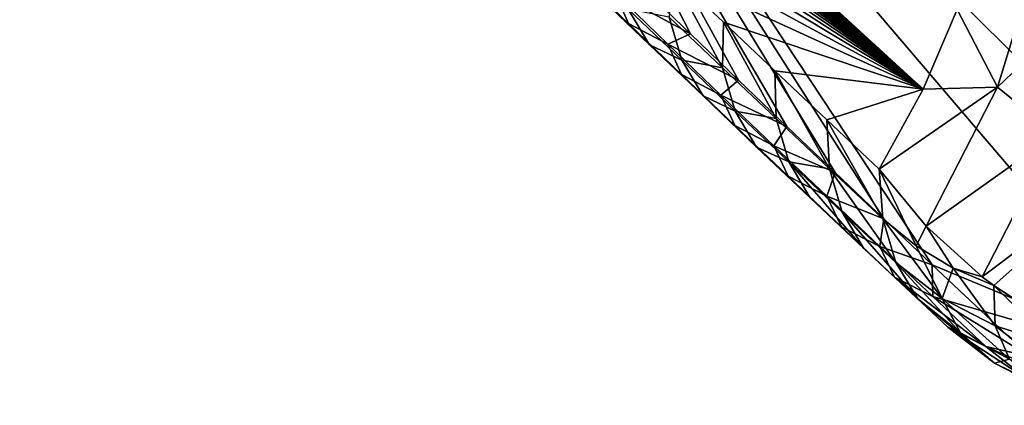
# Model space of a CAD drawing. Header units: metres. Extents: x -82 to 82, y -464 to 32.
# Tile 254 of 409: x 46.47 to 50.74, y -61.2 to -59.53. Entities that reach past the tile are written whole.
import ezdxf

# ---------------------------------------------------------------- set-up
doc = ezdxf.new("R2010")
doc.units = ezdxf.units.M
doc.layers.add('solid_K244121000C07', color=7, linetype='CONTINUOUS')

msp = doc.modelspace()

# ---------------------------------------------------------------- linework, layer by layer
at = {"layer": 'solid_K244121000C07'}
for points in [[(55.757961, -59.831238, 55.143826), (46.311241, -50.670235, 46.396534), (46.139862, -50.441673, 46.201977)], [(56.46994, -59.485958, 55.228172), (55.757961, -59.831238, 55.143826), (46.139862, -50.441673, 46.201977)], [(55.757961, -59.831238, 55.143826), (46.486725, -50.90192, 46.594173), (46.311241, -50.670235, 46.396534)], [(55.757961, -59.831238, 55.143826), (46.666615, -51.136856, 46.795094), (46.486725, -50.90192, 46.594173)], [(55.757961, -59.831238, 55.143826), (46.851215, -51.375179, 46.999489), (46.666615, -51.136856, 46.795094)], [(55.757961, -59.831238, 55.143826), (47.008865, -51.576458, 47.172615), (46.851215, -51.375179, 46.999489)], [(55.757961, -59.831238, 55.143826), (47.169926, -51.780155, 47.348255), (47.008865, -51.576458, 47.172615)], [(55.757961, -59.831238, 55.143826), (47.333775, -51.986034, 47.526035), (47.169926, -51.780155, 47.348255)], [(55.757961, -59.831238, 55.143826), (47.500565, -52.194141, 47.706055), (47.333775, -51.986034, 47.526035)], [(55.757961, -59.831238, 55.143826), (47.670513, -52.404545, 47.888428), (47.500565, -52.194141, 47.706055)], [(55.757961, -59.831238, 55.143826), (47.843834, -52.617317, 48.073292), (47.670513, -52.404545, 47.888428)], [(55.757961, -59.831238, 55.143826), (48.020737, -52.832531, 48.260765), (47.843834, -52.617317, 48.073292)], [(55.757961, -59.831238, 55.143826), (48.201439, -53.050251, 48.450981), (48.020737, -52.832531, 48.260765)], [(55.757961, -59.831238, 55.143826), (48.386154, -53.270554, 48.644066), (48.201439, -53.050251, 48.450981)], [(55.757961, -59.831238, 55.143826), (48.575089, -53.4935, 48.840153), (48.386154, -53.270554, 48.644066)], [(50.392349, -59.83123, 61.01395), (43.467373, -53.490433, 54.422573), (43.682617, -53.715855, 54.596603)], [(50.392349, -59.83123, 61.01395), (50.540169, -59.48595, 61.715515), (43.467373, -53.490433, 54.422573)], [(55.757961, -59.831238, 55.143826), (48.767708, -53.718899, 49.038918), (48.575089, -53.4935, 48.840153)], [(50.392349, -59.83123, 61.01395), (43.682617, -53.715855, 54.596603), (43.900558, -53.943577, 54.773624)], [(55.031441, -60.178242, 55.017887), (48.963539, -53.946579, 49.240089), (48.767708, -53.718899, 49.038918)], [(55.757961, -59.831238, 55.143826), (55.031441, -60.178242, 55.017887), (48.767708, -53.718899, 49.038918)], [(50.392349, -59.83123, 61.01395), (43.900558, -53.943577, 54.773624), (44.121422, -54.17371, 54.953938)], [(55.031441, -60.178242, 55.017887), (49.13419, -54.143639, 49.414585), (48.963539, -53.946579, 49.240089)], [(50.392349, -59.83123, 61.01395), (44.121422, -54.17371, 54.953938), (44.345421, -54.406364, 55.13784)], [(55.031441, -60.178242, 55.017887), (49.307636, -54.342537, 49.591118), (49.13419, -54.143639, 49.414585)], [(55.031441, -60.178242, 55.017887), (49.484074, -54.543343, 49.76981), (49.307636, -54.342537, 49.591118)], [(50.392349, -59.83123, 61.01395), (44.345421, -54.406364, 55.13784), (44.572781, -54.641655, 55.325626)], [(55.031441, -60.178242, 55.017887), (49.663712, -54.746136, 49.950787), (49.484074, -54.543343, 49.76981)], [(50.392349, -59.83123, 61.01395), (44.572781, -54.641655, 55.325626), (44.803722, -54.879692, 55.517593)], [(55.031441, -60.178242, 55.017887), (49.846745, -54.950981, 50.134178), (49.663712, -54.746136, 49.950787)], [(50.392349, -59.83123, 61.01395), (44.803722, -54.879692, 55.517593), (45.038475, -55.12059, 55.714035)], [(55.031441, -60.178242, 55.017887), (50.033379, -55.157959, 50.320103), (49.846745, -54.950981, 50.134178)], [(50.392349, -59.83123, 61.01395), (45.038475, -55.12059, 55.714035), (45.277256, -55.364456, 55.915245)], [(55.031441, -60.178242, 55.017887), (50.223804, -55.367138, 50.508698), (50.033379, -55.157959, 50.320103)], [(50.392349, -59.83123, 61.01395), (45.277256, -55.364456, 55.915245), (45.485302, -55.575939, 56.091717)], [(55.031441, -60.178242, 55.017887), (50.418213, -55.578602, 50.700077), (50.223804, -55.367138, 50.508698)], [(50.392349, -59.83123, 61.01395), (45.485302, -55.575939, 56.091717), (45.696445, -55.789932, 56.271599)], [(55.031441, -60.178242, 55.017887), (50.616322, -55.792599, 50.894264), (50.418213, -55.578602, 50.700077)], [(50.392349, -59.83123, 61.01395), (45.696445, -55.789932, 56.271599), (45.910572, -56.006382, 56.454708)], [(55.031441, -60.178242, 55.017887), (50.81794, -56.009079, 51.091156), (50.616322, -55.792599, 50.894264)], [(50.392349, -59.83123, 61.01395), (45.910572, -56.006382, 56.454708), (46.12759, -56.225113, 56.641052)], [(50.392349, -59.83123, 61.01395), (46.12759, -56.225113, 56.641052), (46.347397, -56.445938, 56.830624)], [(50.392349, -59.83123, 61.01395), (46.347397, -56.445938, 56.830624), (46.569908, -56.668682, 57.023426)], [(50.392349, -59.83123, 61.01395), (46.569908, -56.668682, 57.023426), (46.795025, -56.893162, 57.219456)], [(50.392349, -59.83123, 61.01395), (46.795025, -56.893162, 57.219456), (46.994068, -57.090862, 57.393627)], [(48.045006, -56.979919, 53.481045), (49.484135, -56.893215, 51.95734), (52.185547, -61.059891, 57.265736)], [(49.484135, -56.893215, 51.95734), (52.87553, -61.042473, 56.526867), (52.185547, -61.059891, 57.265736)], [(49.484135, -56.893215, 51.95734), (49.683174, -57.10923, 52.153641), (52.87553, -61.042473, 56.526867)], [(51.511486, -61.042473, 58.019165), (48.045006, -56.979919, 53.481045), (52.185547, -61.059891, 57.265736)], [(49.382923, -59.591072, 57.433952), (49.17424, -59.389397, 57.245895), (48.045006, -56.979919, 53.481045)], [(49.591984, -59.792313, 57.623287), (49.382923, -59.591072, 57.433952), (48.045006, -56.979919, 53.481045)], [(49.801422, -59.993111, 57.8139), (49.591984, -59.792313, 57.623287), (48.045006, -56.979919, 53.481045)], [(50.011234, -60.193455, 58.005791), (49.801422, -59.993111, 57.8139), (48.045006, -56.979919, 53.481045)], [(50.22142, -60.393345, 58.198963), (50.011234, -60.193455, 58.005791), (48.045006, -56.979919, 53.481045)], [(50.43198, -60.592773, 58.393421), (50.22142, -60.393345, 58.198963), (48.045006, -56.979919, 53.481045)], [(51.511486, -61.042473, 58.019165), (50.43198, -60.592773, 58.393421), (48.045006, -56.979919, 53.481045)], [(50.392349, -59.83123, 61.01395), (46.994068, -57.090862, 57.393627), (47.194977, -57.289627, 57.570267)], [(49.683174, -57.10923, 52.153641), (49.884403, -57.325676, 52.350998), (52.87553, -61.042473, 56.526867)], [(50.392349, -59.83123, 61.01395), (47.194977, -57.289627, 57.570267), (47.397686, -57.489338, 57.749371)], [(49.884403, -57.325676, 52.350998), (50.087616, -57.54232, 52.549213), (52.87553, -61.042473, 56.526867)], [(50.392349, -59.83123, 61.01395), (47.397686, -57.489338, 57.749371), (47.602139, -57.689877, 57.930939)], [(50.087616, -57.54232, 52.549213), (50.29261, -57.75893, 52.748093), (52.87553, -61.042473, 56.526867)], [(50.392349, -59.83123, 61.01395), (47.602139, -57.689877, 57.930939), (47.808311, -57.891186, 58.114971)], [(50.29261, -57.75893, 52.748093), (50.489445, -57.965118, 52.938057), (52.87553, -61.042473, 56.526867)], [(50.392349, -59.83123, 61.01395), (47.808311, -57.891186, 58.114971), (48.016361, -58.093567, 58.301468)], [(50.489445, -57.965118, 52.938057), (50.687531, -58.170872, 53.128269), (52.87553, -61.042473, 56.526867)], [(50.392349, -59.83123, 61.01395), (48.016361, -58.093567, 58.301468), (48.226315, -58.297054, 58.490425)], [(50.687531, -58.170872, 53.128269), (50.886684, -58.375988, 53.318542), (52.87553, -61.042473, 56.526867)], [(50.392349, -59.83123, 61.01395), (48.226315, -58.297054, 58.490425), (48.438175, -58.501652, 58.681839)], [(50.392349, -59.83123, 61.01395), (48.438175, -58.501652, 58.681839), (48.651939, -58.707355, 58.875713)], [(50.392349, -59.83123, 61.01395), (48.651939, -58.707355, 58.875713), (48.867611, -58.914169, 59.072048)], [(50.392349, -59.83123, 61.01395), (48.867611, -58.914169, 59.072048), (49.085194, -59.122089, 59.27084)], [(50.392349, -59.83123, 61.01395), (49.085194, -59.122089, 59.27084), (49.304688, -59.331112, 59.472088)], [(50.714539, -59.823605, 61.594536), (50.904221, -59.205376, 62.826355), (50.540169, -59.48595, 61.715515)], [(51.162945, -59.393803, 62.905926), (50.904221, -59.205376, 62.826355), (50.714539, -59.823605, 61.594536)], [(49.114582, -59.546783, 58.012863), (48.884068, -59.323963, 57.802509), (49.056282, -59.414242, 57.54948)], [(48.972881, -59.41544, 58.267113), (48.884068, -59.323963, 57.802509), (49.114582, -59.546783, 58.012863)], [(49.522633, -59.73951, 59.422066), (49.304688, -59.331112, 59.472088), (49.290989, -59.519531, 59.20863)], [(50.392349, -59.83123, 61.01395), (49.304688, -59.331112, 59.472088), (49.526093, -59.541241, 59.675789)], [(49.522633, -59.73951, 59.422066), (49.526093, -59.541241, 59.675789), (49.304688, -59.331112, 59.472088)], [(49.205311, -59.638771, 58.479881), (48.972881, -59.41544, 58.267113), (49.114582, -59.546783, 58.012863)], [(49.113262, -59.484634, 58.743099), (48.972881, -59.41544, 58.267113), (49.205311, -59.638771, 58.479881)], [(49.056282, -59.414242, 57.54948), (49.17424, -59.389397, 57.245895), (49.382923, -59.591072, 57.433952)], [(49.285572, -59.636177, 57.758846), (49.056282, -59.414242, 57.54948), (49.382923, -59.591072, 57.433952)], [(49.114582, -59.546783, 58.012863), (49.056282, -59.414242, 57.54948), (49.285572, -59.636177, 57.758846)], [(50.966106, -60.027336, 61.65765), (51.162945, -59.393803, 62.905926), (50.714539, -59.823605, 61.594536)], [(49.345268, -59.706219, 58.956181), (49.113262, -59.484634, 58.743099), (49.205311, -59.638771, 58.479881)], [(49.290989, -59.519531, 59.20863), (49.113262, -59.484634, 58.743099), (49.345268, -59.706219, 58.956181)], [(50.714539, -59.823605, 61.594536), (50.540169, -59.48595, 61.715515), (50.392349, -59.83123, 61.01395)], [(49.345184, -59.768627, 58.224144), (49.114582, -59.546783, 58.012863), (49.285572, -59.636177, 57.758846)], [(49.205311, -59.638771, 58.479881), (49.114582, -59.546783, 58.012863), (49.345184, -59.768627, 58.224144)], [(49.522633, -59.73951, 59.422066), (49.290989, -59.519531, 59.20863), (49.345268, -59.706219, 58.956181)], [(49.754322, -59.958549, 59.63644), (49.526093, -59.541241, 59.675789), (49.522633, -59.73951, 59.422066)], [(50.392349, -59.83123, 61.01395), (49.526093, -59.541241, 59.675789), (49.749416, -59.752472, 59.88195)], [(49.754322, -59.958549, 59.63644), (49.749416, -59.752472, 59.88195), (49.526093, -59.541241, 59.675789)], [(49.285572, -59.636177, 57.758846), (49.382923, -59.591072, 57.433952), (49.591984, -59.792313, 57.623287)], [(49.437813, -59.861126, 58.693588), (49.205311, -59.638771, 58.479881), (49.345184, -59.768627, 58.224144)], [(49.345268, -59.706219, 58.956181), (49.205311, -59.638771, 58.479881), (49.437813, -59.861126, 58.693588)], [(49.514965, -59.857132, 57.969131), (49.285572, -59.636177, 57.758846), (49.591984, -59.792313, 57.623287)], [(49.345184, -59.768627, 58.224144), (49.285572, -59.636177, 57.758846), (49.514965, -59.857132, 57.969131)], [(49.577332, -59.926849, 59.170197), (49.345268, -59.706219, 58.956181), (49.437813, -59.861126, 58.693588)], [(49.522633, -59.73951, 59.422066), (49.345268, -59.706219, 58.956181), (49.577332, -59.926849, 59.170197)], [(49.754322, -59.958549, 59.63644), (49.522633, -59.73951, 59.422066), (49.577332, -59.926849, 59.170197)], [(50.392349, -59.83123, 61.01395), (49.749416, -59.752472, 59.88195), (49.974651, -59.964806, 60.090561)], [(49.98605, -60.176647, 59.851738), (49.974651, -59.964806, 60.090561), (49.749416, -59.752472, 59.88195)], [(49.98605, -60.176647, 59.851738), (49.749416, -59.752472, 59.88195), (49.754322, -59.958549, 59.63644)], [(49.575874, -59.989498, 58.436344), (49.345184, -59.768627, 58.224144), (49.514965, -59.857132, 57.969131)], [(49.437813, -59.861126, 58.693588), (49.345184, -59.768627, 58.224144), (49.575874, -59.989498, 58.436344)], [(49.514965, -59.857132, 57.969131), (49.591984, -59.792313, 57.623287), (49.801422, -59.993111, 57.8139)], [(50.392349, -59.83123, 61.01395), (49.974651, -59.964806, 60.090561), (50.201801, -60.178246, 60.301628)], [(50.714539, -59.823605, 61.594536), (50.392349, -59.83123, 61.01395), (50.201801, -60.178246, 60.301628)], [(50.405865, -60.42601, 60.375927), (50.714539, -59.823605, 61.594536), (50.201801, -60.178246, 60.301628)], [(50.966106, -60.027336, 61.65765), (50.714539, -59.823605, 61.594536), (50.405865, -60.42601, 60.375927)], [(49.670395, -60.082508, 58.908226), (49.437813, -59.861126, 58.693588), (49.575874, -59.989498, 58.436344)], [(49.577332, -59.926849, 59.170197), (49.437813, -59.861126, 58.693588), (49.670395, -60.082508, 58.908226)], [(49.744453, -60.077099, 58.180328), (49.514965, -59.857132, 57.969131), (49.801422, -59.993111, 57.8139)], [(49.575874, -59.989498, 58.436344), (49.514965, -59.857132, 57.969131), (49.744453, -60.077099, 58.180328)], [(49.809456, -60.146523, 59.385136), (49.577332, -59.926849, 59.170197), (49.670395, -60.082508, 58.908226)], [(49.754322, -59.958549, 59.63644), (49.577332, -59.926849, 59.170197), (49.809456, -60.146523, 59.385136)], [(49.98605, -60.176647, 59.851738), (49.754322, -59.958549, 59.63644), (49.809456, -60.146523, 59.385136)], [(50.217815, -60.393795, 60.067959), (50.201801, -60.178246, 60.301628), (49.974651, -59.964806, 60.090561)], [(49.98605, -60.176647, 59.851738), (50.217815, -60.393795, 60.067959), (49.974651, -59.964806, 60.090561)], [(49.806656, -60.209393, 58.649464), (49.575874, -59.989498, 58.436344), (49.744453, -60.077099, 58.180328)], [(49.670395, -60.082508, 58.908226), (49.575874, -59.989498, 58.436344), (49.806656, -60.209393, 58.649464)], [(49.744453, -60.077099, 58.180328), (49.801422, -59.993111, 57.8139), (50.011234, -60.193455, 58.005791)], [(50.647938, -60.644676, 60.424538), (50.966106, -60.027336, 61.65765), (50.405865, -60.42601, 60.375927)], [(51.248276, -60.19381, 61.695595), (50.966106, -60.027336, 61.65765), (50.647938, -60.644676, 60.424538)], [(49.903046, -60.302917, 59.123791), (49.670395, -60.082508, 58.908226), (49.806656, -60.209393, 58.649464)], [(49.809456, -60.146523, 59.385136), (49.670395, -60.082508, 58.908226), (49.903046, -60.302917, 59.123791)], [(49.974045, -60.296089, 58.392433), (49.744453, -60.077099, 58.180328), (50.011234, -60.193455, 58.005791)], [(49.806656, -60.209393, 58.649464), (49.744453, -60.077099, 58.180328), (49.974045, -60.296089, 58.392433)], [(49.809456, -60.146523, 59.385136), (49.903046, -60.302917, 59.123791), (50.135777, -60.522343, 59.340279)], [(50.041637, -60.365234, 59.601002), (49.809456, -60.146523, 59.385136), (50.135777, -60.522343, 59.340279)], [(49.98605, -60.176647, 59.851738), (49.809456, -60.146523, 59.385136), (50.041637, -60.365234, 59.601002)], [(49.974045, -60.296089, 58.392433), (50.011234, -60.193455, 58.005791), (50.22142, -60.393345, 58.198963)], [(49.98605, -60.176647, 59.851738), (50.041637, -60.365234, 59.601002), (50.273876, -60.582985, 59.81778)], [(49.98605, -60.176647, 59.851738), (50.273876, -60.582985, 59.81778), (50.217815, -60.393795, 60.067959)], [(50.361675, -60.51059, 60.192474), (50.201801, -60.178246, 60.301628), (50.217815, -60.393795, 60.067959)], [(50.361675, -60.51059, 60.192474), (50.405865, -60.42601, 60.375927), (50.201801, -60.178246, 60.301628)], [(50.698154, -60.68277, 60.430763), (51.248276, -60.19381, 61.695595), (50.647938, -60.644676, 60.424538)], [(50.698154, -60.68277, 60.430763), (50.921215, -60.828064, 60.445957), (51.248276, -60.19381, 61.695595)], [(50.037521, -60.42831, 58.863491), (49.806656, -60.209393, 58.649464), (49.974045, -60.296089, 58.392433)], [(49.903046, -60.302917, 59.123791), (49.806656, -60.209393, 58.649464), (50.037521, -60.42831, 58.863491)], [(50.135777, -60.522343, 59.340279), (49.903046, -60.302917, 59.123791), (50.037521, -60.42831, 58.863491)], [(50.203735, -60.514091, 58.605438), (49.974045, -60.296089, 58.392433), (50.22142, -60.393345, 58.198963)], [(50.037521, -60.42831, 58.863491), (49.974045, -60.296089, 58.392433), (50.203735, -60.514091, 58.605438)], [(50.041637, -60.365234, 59.601002), (50.135777, -60.522343, 59.340279), (50.368576, -60.740791, 59.557682)], [(50.041637, -60.365234, 59.601002), (50.368576, -60.740791, 59.557682), (50.273876, -60.582985, 59.81778)], [(50.203735, -60.514091, 58.605438), (50.22142, -60.393345, 58.198963), (50.43198, -60.592773, 58.393421)], [(50.474674, -60.738708, 59.987671), (50.217815, -60.393795, 60.067959), (50.273876, -60.582985, 59.81778)], [(50.361675, -60.51059, 60.192474), (50.217815, -60.393795, 60.067959), (50.474674, -60.738708, 59.987671)], [(50.268478, -60.646248, 59.078423), (50.037521, -60.42831, 58.863491), (50.203735, -60.514091, 58.605438)], [(50.135777, -60.522343, 59.340279), (50.037521, -60.42831, 58.863491), (50.268478, -60.646248, 59.078423)], [(50.522285, -60.607479, 60.313541), (50.405865, -60.42601, 60.375927), (50.361675, -60.51059, 60.192474)], [(50.522285, -60.607479, 60.313541), (50.647938, -60.644676, 60.424538), (50.405865, -60.42601, 60.375927)], [(50.135777, -60.522343, 59.340279), (50.268478, -60.646248, 59.078423), (50.499519, -60.863205, 59.294254)], [(50.135777, -60.522343, 59.340279), (50.499519, -60.863205, 59.294254), (50.368576, -60.740791, 59.557682)], [(50.433525, -60.731106, 58.819344), (50.203735, -60.514091, 58.605438), (50.43198, -60.592773, 58.393421)], [(50.268478, -60.646248, 59.078423), (50.203735, -60.514091, 58.605438), (50.433525, -60.731106, 58.819344)], [(50.522285, -60.607479, 60.313541), (50.361675, -60.51059, 60.192474), (50.474674, -60.738708, 59.987671)], [(50.554813, -60.887402, 59.716419), (50.273876, -60.582985, 59.81778), (50.368576, -60.740791, 59.557682)], [(50.474674, -60.738708, 59.987671), (50.273876, -60.582985, 59.81778), (50.554813, -60.887402, 59.716419)], [(51.511486, -61.042473, 58.019165), (50.642914, -60.791733, 58.589161), (50.43198, -60.592773, 58.393421)], [(50.433525, -60.731106, 58.819344), (50.43198, -60.592773, 58.393421), (50.642914, -60.791733, 58.589161)], [(50.522285, -60.607479, 60.313541), (50.474674, -60.738708, 59.987671), (50.704445, -60.857719, 60.150379)], [(50.522285, -60.607479, 60.313541), (50.698154, -60.68277, 60.430763), (50.647938, -60.644676, 60.424538)], [(50.522285, -60.607479, 60.313541), (50.704445, -60.857719, 60.150379), (50.698154, -60.68277, 60.430763)], [(50.268478, -60.646248, 59.078423), (50.433525, -60.731106, 58.819344), (50.663372, -60.947121, 59.034195)], [(50.268478, -60.646248, 59.078423), (50.663372, -60.947121, 59.034195), (50.499519, -60.863205, 59.294254)], [(50.95768, -60.937168, 60.302006), (50.921215, -60.828064, 60.445957), (50.698154, -60.68277, 60.430763)], [(50.95768, -60.937168, 60.302006), (50.698154, -60.68277, 60.430763), (50.704445, -60.857719, 60.150379)], [(50.702263, -61.020164, 59.465645), (50.368576, -60.740791, 59.557682), (50.499519, -60.863205, 59.294254)], [(50.554813, -60.887402, 59.716419), (50.368576, -60.740791, 59.557682), (50.702263, -61.020164, 59.465645)], [(50.433525, -60.731106, 58.819344), (50.642914, -60.791733, 58.589161), (50.854225, -60.990219, 58.78619)], [(50.663372, -60.947121, 59.034195), (50.433525, -60.731106, 58.819344), (50.854225, -60.990219, 58.78619)], [(50.474674, -60.738708, 59.987671), (50.554813, -60.887402, 59.716419), (50.766315, -61.00267, 59.869251)], [(50.704445, -60.857719, 60.150379), (50.474674, -60.738708, 59.987671), (50.766315, -61.00267, 59.869251)], [(51.511486, -61.042473, 58.019165), (50.854225, -60.990219, 58.78619), (50.642914, -60.791733, 58.589161)], [(50.846806, -61.090645, 59.190067), (50.499519, -60.863205, 59.294254), (50.663372, -60.947121, 59.034195)], [(50.702263, -61.020164, 59.465645), (50.499519, -60.863205, 59.294254), (50.846806, -61.090645, 59.190067)], [(50.704445, -60.857719, 60.150379), (50.766315, -61.00267, 59.869251), (50.998779, -61.084248, 60.013073)], [(50.95768, -60.937168, 60.302006), (50.704445, -60.857719, 60.150379), (50.998779, -61.084248, 60.013073)], [(50.766315, -61.00267, 59.869251), (50.554813, -60.887402, 59.716419), (50.702263, -61.020164, 59.465645)], [(50.954708, -61.075287, 58.876602), (50.663372, -60.947121, 59.034195), (50.854225, -60.990219, 58.78619)], [(50.954708, -61.075287, 58.876602), (50.846806, -61.090645, 59.190067), (50.663372, -60.947121, 59.034195)], [(50.766315, -61.00267, 59.869251), (50.702263, -61.020164, 59.465645), (50.93446, -61.139717, 59.629688)], [(50.702263, -61.020164, 59.465645), (50.846806, -61.090645, 59.190067), (51.055771, -61.202213, 59.339828)], [(50.93446, -61.139717, 59.629688), (50.702263, -61.020164, 59.465645), (51.055771, -61.202213, 59.339828)]]:
    msp.add_3dface(points, dxfattribs=at)

doc.saveas('drawing.dxf')
